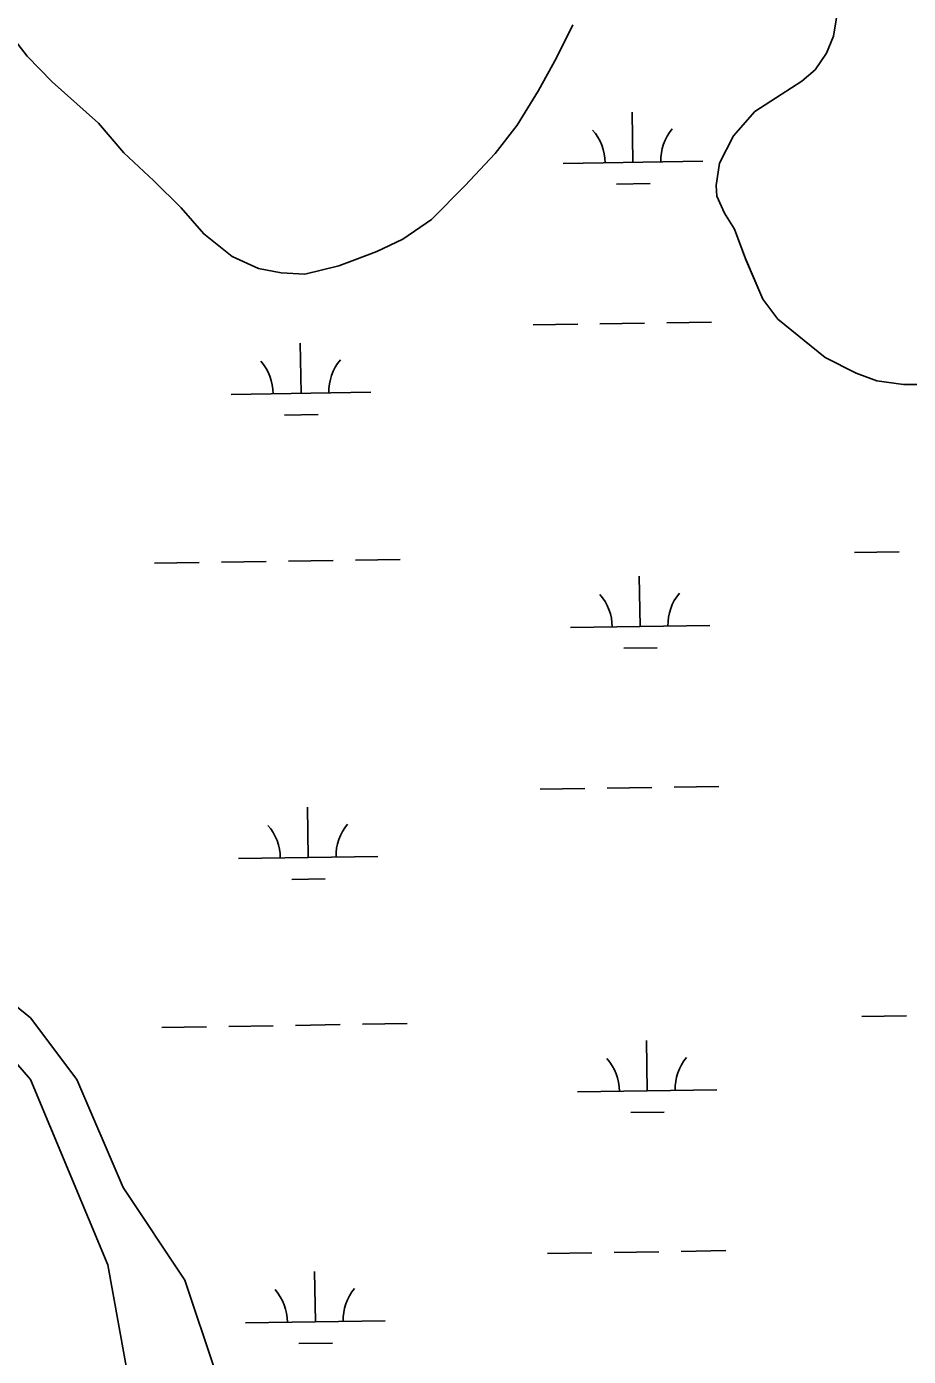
# Model space of a CAD drawing. Extents: x 3823584 to 3861785, y 301729 to 327625.
# Drawn here: x 3842841 to 3843473, y 309276 to 310229 of the extents above; entities that cross this region are included whole.
import ezdxf

# ---------------------------------------------------------------- set-up
doc = ezdxf.new("R2010")
doc.units = 0
doc.layers.add('V-TOPO-SHOR', color=7, linetype='Continuous')
doc.layers.add('V-WETL-SWMP', color=7, linetype='Continuous')

msp = doc.modelspace()

# ---------------------------------------------------------------- linework, layer by layer
at = {"layer": 'V-TOPO-SHOR'}
for p, q in [((3842766.6204555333, 309562.5879013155), (3842844.0274564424, 309474.0609051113)), ((3842844.0274558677, 309518.32390271), (3842788.7364554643, 309562.58790102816)), ((3842877.202456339, 309474.0609046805), (3842844.0274558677, 309518.32390271)), ((3842844.0274564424, 309474.0609051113), (3842899.318457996, 309341.26991159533)), ((3842910.377457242, 309396.59890845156), (3842877.202456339, 309474.0609046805)), ((3842954.609457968, 309330.2039114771), (3842910.377457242, 309396.59890845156)), ((3842899.318457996, 309341.26991159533), (3842921.435459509, 309219.54491791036)), ((3842976.7264587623, 309263.80891479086), (3842954.609457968, 309330.2039114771))]:
    msp.add_line(p, q, dxfattribs=at)
for points in [[(3843493.009, 309972.059), (3843469.721, 309971.989), (3843450.769, 309974.695), (3843435.753, 309980.175), (3843413.616, 309991.359), (3843379.787, 310018.88800000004), (3843368.89, 310033.26300000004), (3843356.5670000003, 310062.23600000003), (3843348.611, 310083.331), (3843341.473, 310094.755), (3843335.911, 310106.97500000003), (3843335.4930000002, 310114.669), (3843337.8140000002, 310130.662), (3843347.8200000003, 310150.231), (3843363.162, 310167.643), (3843382.071, 310179.935), (3843396.843, 310189.45), (3843406.489, 310197.57), (3843414.546, 310209.436), (3843419.6410000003, 310221.688), (3843423.322, 310244.98600000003)], [(3843040.6410000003, 310051.036), (3843023.665, 310052.168), (3843007.473, 310055.277), (3842988.503, 310063.906), (3842968.127, 310080.027), (3842951.8880000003, 310098.728), (3842932.293, 310118.01), (3842910.722, 310138.076), (3842892.699, 310159.336), (3842859.4560000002, 310188.84), (3842841.64, 310207.337), (3842826.188, 310227.223)], [(3843232.725, 310229.814), (3843220.955, 310206.098), (3843208.196, 310182.771), (3843192.877, 310157.86), (3843176.951, 310137.683), (3843155.31, 310114.528), (3843131.306, 310090.183), (3843110.823, 310076.306), (3843092.1010000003, 310067.371), (3843076.528, 310061.405), (3843064.897, 310057.028), (3843040.6410000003, 310051.036)]]:
    msp.add_lwpolyline(points, dxfattribs=at)
at = {"layer": 'V-WETL-SWMP'}
for p, q in [((3843423.3214892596, 310244.98804208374), (3843419.641489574, 310221.6890433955)), ((3842826.18849135, 310227.2260508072), (3842841.64049156, 310207.3400516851)), ((3843220.9544903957, 310206.10004682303), (3843232.7254900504, 310229.8170453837)), ((3843419.641489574, 310221.6890433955), (3843414.546489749, 310209.43804412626)), ((3842841.64049156, 310207.3400516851), (3842859.4574917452, 310188.8420524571)), ((3843208.196490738, 310182.774048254), (3843220.9544903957, 310206.10004682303)), ((3843414.546489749, 310209.43804412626), (3843406.4904899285, 310197.5730448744)), ((3843406.4904899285, 310197.5730448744), (3843396.844490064, 310189.4530454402)), ((3842859.4574917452, 310188.84205245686), (3842892.700492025, 310159.33805362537)), ((3843396.844490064, 310189.4530454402), (3843382.0714902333, 310179.93604614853)), ((3843192.87649111, 310157.8620498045), (3843208.196490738, 310182.774048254)), ((3843382.0714902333, 310179.9360461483), (3843363.162490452, 310167.64404706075)), ((3842892.700492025, 310159.33805362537), (3842910.722492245, 310138.07705454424)), ((3843275.8038653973, 310131.29792563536), (3843275.248856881, 310167.29364615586)), ((3843363.162490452, 310167.64404706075), (3843347.8204907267, 310150.2320482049)), ((3843176.951491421, 310137.68505110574), (3843192.87649111, 310157.8620498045)), ((3843347.8204907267, 310150.2320482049), (3843337.8134910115, 310130.66404939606)), ((3842910.722492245, 310138.07705454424), (3842932.2934924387, 310118.0120553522)), ((3843155.3114917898, 310114.5300526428), (3843176.951491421, 310137.68505110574)), ((3843225.809807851, 310130.52708114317), (3843325.797922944, 310132.06877012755)), ((3843337.8134910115, 310130.66404939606), (3843335.4934912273, 310114.6720502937)), ((3842932.2934924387, 310118.0120553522), (3842951.888492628, 310098.7300561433)), ((3843131.306492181, 310090.1850542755), (3843155.3114917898, 310114.5300526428)), ((3843264.04318982, 310115.68375730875), (3843288.040337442, 310116.053762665)), ((3843335.493491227, 310114.6720502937), (3843335.9104913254, 310106.97605070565)), ((3843335.9104913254, 310106.97605070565), (3843341.473491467, 310094.757051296)), ((3842951.888492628, 310098.7300561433), (3842968.127492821, 310080.02905694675)), ((3843341.473491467, 310094.757051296), (3843348.6114915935, 310083.33205182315)), ((3843110.823492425, 310076.309055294), (3843131.306492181, 310090.1850542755)), ((3843348.6114915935, 310083.33205182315), (3843356.5684918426, 310062.2390528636)), ((3842968.127492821, 310080.02905694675), (3842988.5024929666, 310063.9070575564)), ((3843092.1014925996, 310067.37305602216), (3843110.823492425, 310076.309055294)), ((3842988.5024929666, 310063.9070575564), (3843007.47349302, 310055.2800577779)), ((3843076.5284927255, 310061.4060565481), (3843092.1014925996, 310067.37305602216)), ((3843007.47349302, 310055.28005777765), (3843023.6654930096, 310052.1710577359)), ((3843040.6414929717, 310051.0370575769), (3843064.898492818, 310057.0300569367)), ((3843064.898492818, 310057.0300569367), (3843076.5284927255, 310061.4060565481)), ((3843356.568491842, 310062.2390528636), (3843368.890492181, 310033.2650542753)), ((3843023.6654930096, 310052.1710577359), (3843040.6414929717, 310051.03705757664)), ((3843368.890492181, 310033.2650542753), (3843379.7874923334, 310018.8900549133)), ((3843252.178489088, 310015.4879352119), (3843284.174685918, 310015.98127568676)), ((3843300.172784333, 310016.2279459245), (3843332.168981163, 310016.7212863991)), ((3843379.7874923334, 310018.8900549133), (3843413.616492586, 309991.36205596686)), ((3843204.184193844, 310014.7479244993), (3843236.1803906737, 310015.24126497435)), ((3843037.855856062, 309965.7478365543), (3843037.3008475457, 310001.74355707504)), ((3843413.616492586, 309991.36205596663), (3843435.7534926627, 309980.1780562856)), ((3843435.7534926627, 309980.1780562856), (3843450.7684926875, 309974.69705638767)), ((3843450.7684926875, 309974.69705638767), (3843469.721492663, 309971.99105628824)), ((3843469.721492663, 309971.99105628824), (3843493.00949259, 309972.06005598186)), ((3842987.8617985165, 309964.9769920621), (3843087.8499136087, 309966.51868104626)), ((3843026.095180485, 309950.1336682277), (3843050.092328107, 309950.50367358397)), ((3842932.8756773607, 309844.0439077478), (3842964.8718741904, 309844.53724822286)), ((3842980.869972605, 309844.78391846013), (3843012.8661694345, 309845.2772589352)), ((3843028.8642678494, 309845.5239291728), (3843060.8604646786, 309846.01726964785)), ((3843076.8585630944, 309846.26393988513), (3843108.854759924, 309846.7572803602)), ((3843434.72402606, 309851.7817680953), (3843466.72022289, 309852.27510857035)), ((3843280.9326836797, 309798.6624721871), (3843280.3776751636, 309834.6581927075)), ((3843230.9386261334, 309797.89162769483), (3843330.926741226, 309799.43331667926)), ((3843269.1720081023, 309783.0483038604), (3843293.169155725, 309783.41830921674)), ((3843209.313012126, 309682.112471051), (3843241.3092089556, 309682.60581152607)), ((3843257.307307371, 309682.85248176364), (3843289.3035042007, 309683.3458222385)), ((3843305.3016026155, 309683.5924924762), (3843337.297799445, 309684.08583295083)), ((3843042.984674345, 309633.112383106), (3843042.429665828, 309669.10810362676)), ((3842992.9906167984, 309632.3415386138), (3843092.9787318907, 309633.883227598)), ((3843031.223998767, 309617.49821477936), (3843055.221146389, 309617.8682201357)), ((3842766.6204555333, 309562.5879013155), (3842844.027456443, 309474.0609051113)), ((3842844.0274558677, 309518.3239027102), (3842788.7364554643, 309562.58790102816)), ((3842877.2024563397, 309474.06090468), (3842844.0274558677, 309518.3239027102)), ((3842938.0044956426, 309511.40845429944), (3842970.0006924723, 309511.9017947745)), ((3842985.998790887, 309512.14846501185), (3843017.994987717, 309512.6418054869)), ((3843033.993086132, 309512.88847572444), (3843065.9892829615, 309513.3818161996)), ((3843081.9873813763, 309513.62848643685), (3843113.983578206, 309514.1218269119)), ((3843439.8528443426, 309519.146314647), (3843471.849041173, 309519.63965512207)), ((3843286.061501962, 309466.02701873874), (3843285.506493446, 309502.02273925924)), ((3842844.027456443, 309474.0609051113), (3842899.3184579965, 309341.26991159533)), ((3842910.377457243, 309396.5989084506), (3842877.2024563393, 309474.06090468)), ((3843236.067444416, 309465.25617424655), (3843336.055559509, 309466.7978632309)), ((3843274.3008263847, 309450.41285041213), (3843298.2979740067, 309450.78285576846)), ((3842954.609457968, 309330.2039114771), (3842910.377457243, 309396.5989084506)), ((3843214.441830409, 309349.4770176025), (3843246.438027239, 309349.97035807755)), ((3843262.4361256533, 309350.21702831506), (3843294.432322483, 309350.7103687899)), ((3843310.430420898, 309350.9570390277), (3843342.426617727, 309351.4503795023)), ((3842899.3184579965, 309341.26991159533), (3842921.435459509, 309219.54491791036)), ((3842976.7264587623, 309263.80891479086), (3842954.609457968, 309330.2039114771)), ((3843048.113492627, 309300.47692965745), (3843047.558484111, 309336.4726501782)), ((3842998.1194350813, 309299.70608516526), (3843098.107550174, 309301.2477741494)), ((3843036.35281705, 309284.86276133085), (3843060.3499646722, 309285.2327666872))]:
    msp.add_line(p, q, dxfattribs=at)
for centre, radius, start, end in [((3843220.5601748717, 310130.920998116), 35.24628790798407, 0.11153767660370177, 41.655196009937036), ((3843331.032915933, 310132.624346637), 35.24628790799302, 140.11153463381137, 181.6551929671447), ((3842982.612165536, 309965.370909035), 35.24628790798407, 0.11153767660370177, 41.655196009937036), ((3843093.084906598, 309967.07425755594), 35.24628790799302, 140.11153463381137, 181.6551929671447), ((3843225.6889931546, 309798.28554466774), 35.24628790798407, 0.11153767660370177, 41.655196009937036), ((3843336.161734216, 309799.9888931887), 35.24628790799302, 140.11153463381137, 181.6551929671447), ((3842987.7409838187, 309632.7354555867), 35.24628790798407, 0.11153767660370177, 41.655196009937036), ((3843098.2137248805, 309634.43880410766), 35.24628790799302, 140.11153463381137, 181.6551929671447), ((3843230.817811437, 309465.65009121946), 35.24628790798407, 0.11153767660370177, 41.655196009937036), ((3843341.290552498, 309467.35343974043), 35.24628790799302, 140.11153463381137, 181.6551929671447), ((3842992.869802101, 309300.1000021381), 35.24628790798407, 0.11153767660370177, 41.655196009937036), ((3843103.342543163, 309301.80335065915), 35.24628790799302, 140.11153463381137, 181.6551929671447)]:
    msp.add_arc(centre, radius, start, end, dxfattribs=at)

doc.saveas('drawing.dxf')
